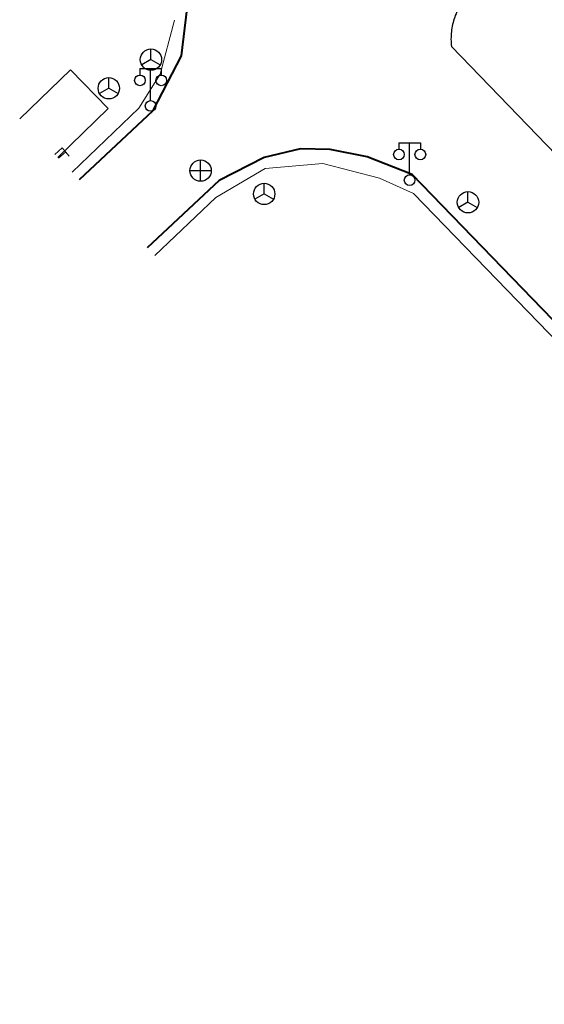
# Model space of a CAD drawing. Extents: x 39508475 to 39522402, y 3783947 to 3795549.
# Tile 266 of 323: x 39520769 to 39520818, y 3788500 to 3788592. Entities that reach past the tile are written whole.
import ezdxf

# ---------------------------------------------------------------- set-up
doc = ezdxf.new("R2010")
doc.units = 0
doc.layers.get('0').update_dxf_attribs({"linetype": 'CONTINUOUS'})
for name, color, linetype in [('DLSS', 4, 'CONTINUOUS'), ('JCDL_GXD', 4, 'CONTINUOUS'), ('JCDL_JMDD_F', 231, 'CONTINUOUS'), ('JCDL_JMDX_F', 231, 'CONTINUOUS'), ('ZBTZ', 3, 'CONTINUOUS')]:
    doc.layers.add(name, color=color, linetype=linetype)
doc.layers.add('JCDL_ZBX', color=3, linetype='CONTINUOUS', lineweight=0)
doc.linetypes.add('1161', pattern='A,0,[149,AAA.SHX,S=0.15,R=0,X=0,Y=0],-1.6', length=1.6)
doc.linetypes.add('X49', pattern='A,0,[5,symbolt.shx,S=1,R=0,X=0,Y=0],-10', length=10)

# ---------------------------------------------------------------- blocks, each defined once
blk = doc.blocks.new('3521000')
at = {"color": 0}
for p, q in [((-1, 3.5), (1, 3.5)), ((0, 0.5), (0, 3.5))]:
    blk.add_line(p, q, dxfattribs=at)
at = {"color": 0, "linetype": 'Continuous', "flags": 128}
for points in [[(-1, 3.5), (-1, 2.9)], [(1, 3.5), (1, 2.9)]]:
    blk.add_lwpolyline(points, dxfattribs=at)
at = {"color": 0}
for centre in [(-1, 2.4), (1, 2.4), (0, 0)]:
    blk.add_circle(centre, 0.5, dxfattribs=at)
blk = doc.blocks.new('5441000')
at = {"color": 0}
for p, q in [((0, -1), (0, 1)), ((-1, 0), (1, 0))]:
    blk.add_line(p, q, dxfattribs=at)
blk.add_circle((0, 0), 1, dxfattribs=at)
blk = doc.blocks.new('5250000')
at = {"color": 0}
for q in [(0, 1), (-0.866, -0.5), (0.866, -0.5)]:
    blk.add_line((0, 0), q, dxfattribs=at)
blk.add_circle((0, 0), 1, dxfattribs=at)

msp = doc.modelspace()

# ---------------------------------------------------------------- linework, layer by layer
at = {"layer": 'DLSS', "linetype": 'Continuous', "lineweight": 40}
for points in [[(39520774.39329, 3788577.32878), (39520781.3008, 3788583.76908), (39520783.9554, 3788588.92071), (39520784.48359, 3788593.30475), (39520783.92899, 3788597.79443), (39520782.52926, 3788600.80515), (39520781.6768, 3788602.32008)], [(39520880.78261, 3788500.00009), (39520805.5758, 3788577.77209), (39520801.35757, 3788579.43924), (39520797.87921, 3788580.11415), (39520795.10172, 3788580.19201), (39520791.70125, 3788579.38731), (39520787.49281, 3788577.23009), (39520780.73371, 3788570.90557)]]:
    msp.add_lwpolyline(points, dxfattribs=at)
at = {"layer": 'JCDL_JMDX_F', "linetype": 'Continuous', "lineweight": 0}
for points in [[(39520772.08233, 3788579.66992), (39520772.77321, 3788580.27007)], [(39520773.42901, 3788579.51514), (39520772.77321, 3788580.27007)], [(39520772.4343, 3788579.31335), (39520773.10111, 3788579.89261)]]:
    msp.add_lwpolyline(points, dxfattribs=at)
at = {"layer": 'JCDL_ZBX', "color": 114, "linetype": 'X49', "lineweight": 0, "true_color": 0x009944}
for points in [[(39520783.29729, 3788592.23653), (39520781.97019, 3788587.17515), (39520779.97048, 3788584.00227), (39520773.73397, 3788577.99671)], [(39520781.46309, 3788570.17713), (39520787.18726, 3788575.63564), (39520791.7904, 3788578.33771), (39520797.21305, 3788578.81394), (39520802.50884, 3788577.43244), (39520805.68168, 3788575.99882), (39520854.38457, 3788525.74248), (39520879.22328, 3788500.00009)]]:
    msp.add_lwpolyline(points, dxfattribs=at)
at = {"layer": 'ZBTZ', "linetype": '1161', "flags": 128}
for points in [[(39520809.24981, 3788589.77309), (39520856.5388, 3788540.81208), (39520856.71874, 3788540.79208), (39520856.89921, 3788540.77763), (39520857.08003, 3788540.76832), (39520857.26103, 3788540.76416), (39520857.44208, 3788540.76515), (39520857.62303, 3788540.7713), (39520857.80373, 3788540.78259), (39520857.98404, 3788540.79901), (39520858.1638, 3788540.82057), (39520858.34288, 3788540.84723), (39520858.52113, 3788540.87897), (39520858.69841, 3788540.91577), (39520858.87456, 3788540.9576), (39520859.04945, 3788541.00443), (39520859.22294, 3788541.05621), (39520859.39489, 3788541.11291), (39520859.56515, 3788541.17448), (39520859.7336, 3788541.24087), (39520859.90008, 3788541.31202), (39520860.06447, 3788541.38789), (39520860.22664, 3788541.4684), (39520860.38645, 3788541.55349), (39520860.54378, 3788541.64309), (39520860.69849, 3788541.73714), (39520860.85046, 3788541.83555), (39520860.99957, 3788541.93824), (39520861.1457, 3788542.04514), (39520861.28873, 3788542.15615), (39520861.42854, 3788542.27118), (39520861.56502, 3788542.39015), (39520861.69807, 3788542.51295), (39520861.82756, 3788542.63949), (39520861.9534, 3788542.76966), (39520861.99571, 3788542.81577), (39520862.07548, 3788542.90336), (39520862.19372, 3788543.04048), (39520862.308, 3788543.1809), (39520862.41824, 3788543.32453), (39520862.52435, 3788543.47123), (39520862.62624, 3788543.62089), (39520862.72383, 3788543.77339), (39520862.81705, 3788543.9286), (39520862.9058, 3788544.08641), (39520862.99004, 3788544.24667), (39520863.06968, 3788544.40927), (39520863.14465, 3788544.57407), (39520863.21491, 3788544.74093), (39520863.2804, 3788544.90973), (39520863.34105, 3788545.08032), (39520863.39683, 3788545.25257), (39520863.44768, 3788545.42633), (39520863.49357, 3788545.60148), (39520863.53445, 3788545.77785), (39520863.5703, 3788545.95532), (39520863.60109, 3788546.13374), (39520863.62678, 3788546.31296), (39520863.64737, 3788546.49284), (39520863.66283, 3788546.67323), (39520863.67315, 3788546.85399), (39520863.67832, 3788547.03497), (39520863.67834, 3788547.21602), (39520863.67321, 3788547.397), (39520863.6625, 3788547.57773), (39520816.49681, 3788596.55809), (39520816.32452, 3788596.58798), (39520816.1514, 3788596.61256), (39520815.97764, 3788596.63221), (39520815.8034, 3788596.64694), (39520815.62881, 3788596.65671), (39520815.45402, 3788596.66153), (39520815.27916, 3788596.66139), (39520815.10437, 3788596.65629), (39520814.9298, 3788596.64623), (39520814.75558, 3788596.63123), (39520814.58186, 3788596.6113), (39520814.40877, 3788596.58644), (39520814.23646, 3788596.55668), (39520814.06506, 3788596.52205), (39520813.89471, 3788596.48258), (39520813.72556, 3788596.43828), (39520813.55772, 3788596.38921), (39520813.39135, 3788596.3354), (39520813.22656, 3788596.27689), (39520813.06351, 3788596.21373), (39520812.90231, 3788596.14597), (39520812.74309, 3788596.07367), (39520812.58599, 3788595.99688), (39520812.43114, 3788595.91566), (39520812.27865, 3788595.83009), (39520812.12864, 3788595.74022), (39520811.98125, 3788595.64614), (39520811.83658, 3788595.54792), (39520811.69476, 3788595.44563), (39520811.55589, 3788595.33936), (39520811.4201, 3788595.22919), (39520811.28748, 3788595.11522), (39520811.15815, 3788594.99753), (39520811.03221, 3788594.87622), (39520810.92342, 3788594.76507), (39520810.90977, 3788594.75139), (39520810.79091, 3788594.62314), (39520810.67573, 3788594.49156), (39520810.56434, 3788594.35678), (39520810.45681, 3788594.21888), (39520810.35323, 3788594.078), (39520810.2537, 3788593.93423), (39520810.15828, 3788593.7877), (39520810.06705, 3788593.63852), (39520809.9801, 3788593.48681), (39520809.89748, 3788593.3327), (39520809.81926, 3788593.17631), (39520809.74551, 3788593.01776), (39520809.67629, 3788592.85718), (39520809.61165, 3788592.6947), (39520809.55164, 3788592.53046), (39520809.49632, 3788592.36458), (39520809.44572, 3788592.1972), (39520809.39989, 3788592.02845), (39520809.35887, 3788591.85847), (39520809.32268, 3788591.68739), (39520809.29136, 3788591.51536), (39520809.26493, 3788591.34251), (39520809.24342, 3788591.16897), (39520809.22683, 3788590.9949), (39520809.21519, 3788590.82043), (39520809.2085, 3788590.64569), (39520809.20677, 3788590.47084), (39520809.21, 3788590.29601), (39520809.21818, 3788590.12134), (39520809.23132, 3788589.94697), (39520809.24981, 3788589.77309)], [(39520768.80611, 3788582.98892), (39520773.57681, 3788587.60509), (39520777.10181, 3788583.96209), (39520772.36745, 3788579.38108)]]:
    msp.add_lwpolyline(points, dxfattribs=at)

# ---------------------------------------------------------------- block references
at = {"layer": 'JCDL_GXD'}
for name, p in [('5250000', (39520781.0998, 3788588.55008)), ('5250000', (39520777.1538, 3788585.86208)), ('5441000', (39520785.74881, 3788578.14608)), ('5250000', (39520791.7068, 3788575.95709)), ('5250000', (39520810.7998, 3788575.18109))]:
    msp.add_blockref(name, p, dxfattribs=at)
at = {"layer": 'JCDL_JMDD_F'}
for p in [(39520781.0708, 3788584.20608), (39520805.3348, 3788577.25809)]:
    msp.add_blockref('3521000', p, dxfattribs=at)

doc.saveas('drawing.dxf')
